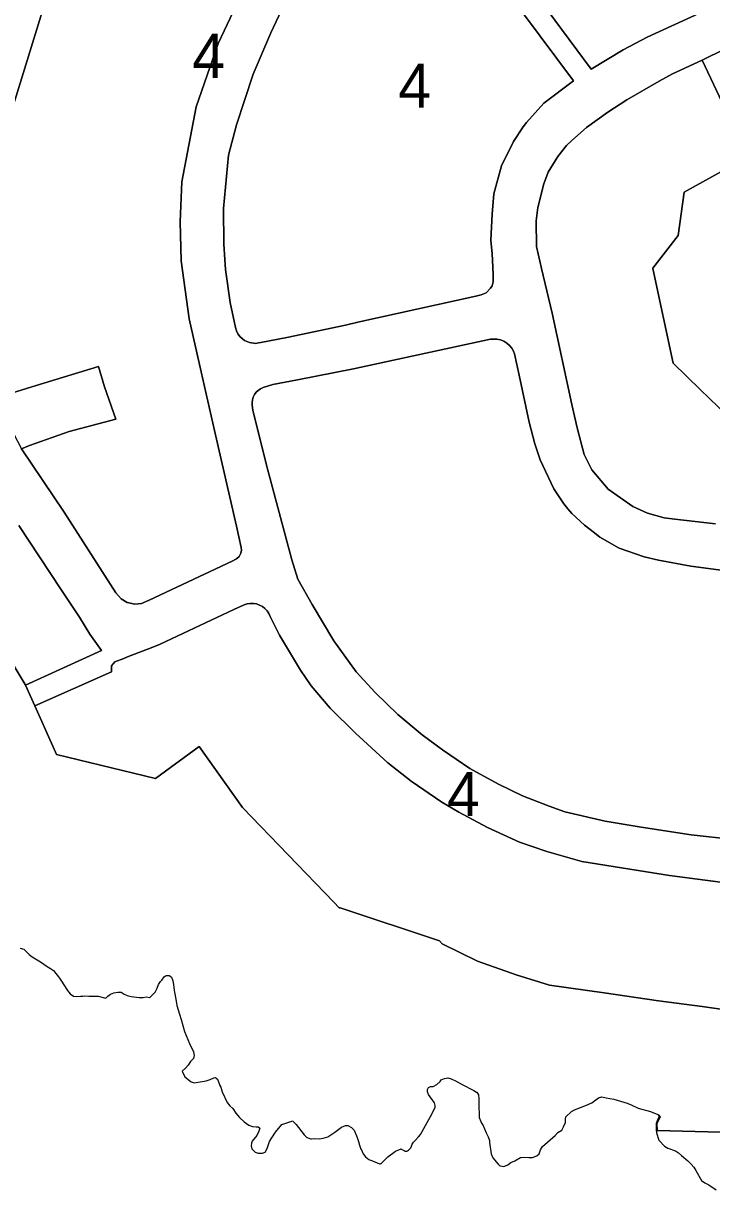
# Model space of a CAD drawing. Extents: x 598968 to 613553, y 4409678 to 4430833.
# Drawn here: x 600050.4 to 600237.8, y 4411539.3 to 4411856.8 of the extents above; entities that cross this region are included whole.
import ezdxf

# ---------------------------------------------------------------- set-up
doc = ezdxf.new("R2010")
doc.units = 0
doc.layers.add('1', color=7, linetype='Continuous')
doc.layers.add('ZONA 4. CASES UNIFAMILIRAS AÏLLADES EN PARCEL.LES', color=7, linetype='Continuous')

msp = doc.modelspace()

# ---------------------------------------------------------------- linework, layer by layer
at = {"layer": '1'}
for points in [[(600234.2846, 4411859.4223), (600220.2119, 4411852.9536), (600213.6572, 4411849.5083), (600204.9496, 4411844.2805), (600183.1431, 4411873.8948)], [(600177.7522, 4411871.2171), (600200.1233, 4411841.0695), (600192.1309, 4411835.0212), (600187.4135, 4411829.7302), (600186.5043, 4411828.588), (600183.8137, 4411824.5759), (600180.5748, 4411817.9288), (600178.4568, 4411810.3103), (600178.0165, 4411804.8287), (600177.6785, 4411797.7117), (600178.0171, 4411793.9985), (600178.0826, 4411792.2597), (600178.2948, 4411788.3878), (600178.2948, 4411787.9663), (600178.3104, 4411787.3575), (600178.3104, 4411786.4053), (600178.0371, 4411785.3249), (600177.5598, 4411784.6235), (600176.4366, 4411783.4172), (600175.0086, 4411782.8616), (600173.6064, 4411782.467), (600141.4607, 4411775.3951), (600138.0527, 4411774.5931), (600122.0939, 4411771.2558), (600115.0509, 4411769.8979), (600114.4091, 4411769.7623), (600113.644, 4411769.6266), (600111.9533, 4411769.8609), (600110.6205, 4411770.428), (600109.3864, 4411771.4636), (600108.8187, 4411772.2651), (600108.4115, 4411773.0788), (600108.1646, 4411774.0035), (600106.6594, 4411780.7374), (600105.4167, 4411789.7287), (600105.2617, 4411792.5081), (600104.9957, 4411796.6517), (600104.8626, 4411806.3365), (600106.2823, 4411820.8743), (600108.4121, 4411829.0854), (600112.9862, 4411842.8809), (600117.7267, 4411854.1749), (600120.7046, 4411860.3242)], [(600110.8813, 4411867.0087), (600103.4226, 4411851.2731), (600097.4672, 4411834.0505), (600093.5031, 4411813.5797), (600093.0633, 4411802.7204), (600093.3853, 4411792.0689), (600095.5248, 4411776.2989), (600098.7879, 4411761.8735), (600102.3988, 4411745.8811), (600108.4362, 4411719.8703), (600109.7053, 4411714.1066), (600109.7551, 4411713.311), (600109.5795, 4411712.547), (600109.1067, 4411711.6644), (600108.385, 4411710.9806), (600107.2404, 4411710.384), (600084.6862, 4411699.7001), (600082.5585, 4411698.805), (600080.7543, 4411698.6683), (600078.6099, 4411699.1211), (600077.006, 4411700.1485), (600075.575, 4411701.7769), (600061.5012, 4411723.6532), (600049.9304, 4411740.9694)], [(600047.3083, 4411833.433), (600055.9112, 4411861.0664)], [(600238.8575, 4411720.5216), (600227.7434, 4411721.7526), (600224.8884, 4411722.1426), (600220.3385, 4411723.4026), (600216.2953, 4411725.1953), (600209.6486, 4411729.9224), (600205.1637, 4411735.2573), (600203.049, 4411739.3538), (600201.1517, 4411746.6465), (600199.6957, 4411752.9955), (600194.3369, 4411777.8559), (600191.479, 4411790.0317), (600190.0691, 4411796.0316), (600189.9859, 4411802.9841), (600190.4419, 4411806.6286), (600192.0571, 4411813.094), (600193.2497, 4411816.2305), (600195.9174, 4411820.4784), (600198.271, 4411823.468), (600199.6742, 4411824.9048), (600203.7476, 4411828.3814), (600209.4867, 4411832.5411), (600214.6822, 4411835.8928), (600223.4919, 4411840.9979), (600227.0835, 4411842.9901), (600235.1819, 4411846.7287), (600235.1886, 4411846.7319), (600241.2886, 4411849.6918)], [(600241.2886, 4411849.6918), (600235.1886, 4411846.7319), (600247.6064, 4411820.4026)], [(600247.017, 4411820.0756), (600230.2986, 4411810.802), (600228.6886, 4411798.972), (600221.7421, 4411790.1269), (600221.7616, 4411790.0353), (600227.257, 4411764.2548), (600234.6437, 4411757.1087), (600241.9683, 4411750.0226)], [(600243.7378, 4411634.6285), (600232.2356, 4411635.8354), (600218.6236, 4411637.915), (600208.7809, 4411639.5602), (600197.8093, 4411642.1313), (600193.5595, 4411643.7092), (600186.3026, 4411646.4647), (600179.7784, 4411649.6338), (600171.9671, 4411653.8829), (600164.505, 4411659.0148), (600158.9509, 4411663.1163), (600152.379, 4411668.6216), (600146.1323, 4411674.6422), (600141.0285, 4411680.233), (600134.9401, 4411688.6805), (600128.9963, 4411698.59), (600125.1402, 4411705.4807), (600123.5268, 4411710.7448), (600116.5731, 4411736.4896), (600112.8757, 4411751.4524), (600112.7072, 4411752.7961), (600112.6765, 4411753.5525), (600112.7732, 4411754.3034), (600112.9943, 4411755.0274), (600113.3338, 4411755.704), (600113.7819, 4411756.3142), (600114.326, 4411756.8405), (600114.9507, 4411757.2682), (600115.6382, 4411757.585), (600118.3158, 4411758.4074), (600125.061, 4411759.688), (600140.2529, 4411762.7198), (600177.5629, 4411770.7447), (600179.3189, 4411770.7603), (600180.2634, 4411770.5605), (600181.1621, 4411770.2081), (600181.9905, 4411769.7126), (600182.7262, 4411769.0876), (600183.3489, 4411768.35), (600183.8418, 4411767.52), (600184.0745, 4411766.7855), (600185.3711, 4411760.9852), (600188.1127, 4411748.2192), (600189.6189, 4411742.2763), (600191.0666, 4411737.9699), (600194.7731, 4411730.0339), (600197.5114, 4411725.9425), (600198.6309, 4411724.6283), (600199.7562, 4411723.3073), (600203.2037, 4411720.1489), (600205.846, 4411718.0834), (600207.3591, 4411716.9229), (600212.5788, 4411713.8549), (600219.4116, 4411711.5494), (600223.3229, 4411710.5982), (600232.134, 4411709.0201), (600242.3384, 4411707.6559)], [(600049.1762, 4411720.0514), (600060.6089, 4411702.7136), (600065.7053, 4411695.1305), (600068.4858, 4411690.4832), (600071.6432, 4411686.083), (600051.0165, 4411676.6162), (600053.4946, 4411671.0205), (600074.3903, 4411680.2486), (600074.4241, 4411681.8755), (600075.3099, 4411682.9412), (600077.7699, 4411683.8712), (600078.7756, 4411684.2957), (600085.6872, 4411686.9927), (600087.6622, 4411687.7301), (600107.669, 4411697.2323), (600110.4819, 4411698.468), (600111.3065, 4411698.7331), (600112.163, 4411698.8622), (600113.029, 4411698.8521), (600113.8823, 4411698.703), (600114.7005, 4411698.4188), (600115.4625, 4411698.0069), (600116.1483, 4411697.4779), (600116.7403, 4411696.8455), (600117.223, 4411696.1263), (600117.5839, 4411695.3389), (600120.1344, 4411690.2546), (600125.8093, 4411680.7188), (600128.7447, 4411676.3991), (600133.8762, 4411670.3177), (600140.8414, 4411663.5152), (600149.6623, 4411655.4425), (600155.9368, 4411650.4772), (600164.3254, 4411644.7526), (600168.9106, 4411642.0344), (600176.7184, 4411637.8537), (600185.4717, 4411633.9055), (600192.8735, 4411631.291), (600202.4809, 4411628.6177), (600226.3029, 4411624.787), (600265.1051, 4411619.6832)], [(600244.6078, 4411587.7337), (600235.2179, 4411589.1036), (600223.298, 4411590.6435), (600208.4882, 4411592.8133), (600193.6784, 4411594.9831), (600184.5835, 4411597.7805), (600174.0486, 4411601.4928), (600164.4287, 4411606.1727), (600163.6687, 4411606.9927), (600136.6254, 4411615.9506), (600136.5954, 4411615.9605), (600136.379, 4411616.0323), (600134.9537, 4411617.5075), (600110.036, 4411643.2984), (600098.2196, 4411659.9216), (600086.3597, 4411651.2316), (600059.38, 4411657.7312), (600059.1087, 4411658.3439), (600053.4946, 4411671.0205), (600051.0165, 4411676.6162), (600050.9302, 4411676.811), (600026.1306, 4411717.9904)], [(600049.48, 4411604.9929), (600050.5, 4411604.7129), (600050.5849, 4411604.6286), (600051.9299, 4411603.2929), (600052.8298, 4411602.623), (600055.0998, 4411601.2731), (600056.9098, 4411600.0031), (600057.8098, 4411599.4931), (600058.5797, 4411598.9132), (600059.2697, 4411598.1332), (600059.9596, 4411597.2132), (600060.1996, 4411596.8732), (600060.5996, 4411596.3033), (600062.3896, 4411593.4733), (600063.1796, 4411592.5733), (600064.0596, 4411591.9434), (600064.115, 4411591.9398), (600064.8195, 4411591.8934), (600065.9595, 4411591.9235), (600066.5594, 4411591.9835), (600067.0694, 4411592.0435), (600068.2594, 4411591.9235), (600070.7594, 4411591.9335), (600072.8394, 4411591.4336), (600073.3493, 4411591.9336), (600074.1393, 4411592.4836), (600075.0693, 4411592.8636), (600076.0792, 4411593.0537), (600077.0092, 4411593.0537), (600077.1975, 4411592.9319), (600077.6892, 4411592.6137), (600077.8474, 4411592.5322), (600078.6592, 4411592.1137), (600079.7392, 4411591.8837), (600081.9391, 4411591.6238), (600083.0191, 4411591.6038), (600083.829, 4411591.7739), (600084.829, 4411591.6039), (600086.249, 4411593.0139), (600086.289, 4411593.0639), (600086.859, 4411594.1139), (600087.229, 4411595.1439), (600087.719, 4411595.9739), (600088.109, 4411596.3339), (600088.759, 4411597.2039), (600089.249, 4411597.5739), (600090.079, 4411597.6039), (600090.2297, 4411597.4795), (600090.709, 4411597.0839), (600091.099, 4411596.1639), (600091.289, 4411595.1439), (600091.4889, 4411593.484), (600091.5889, 4411592.604), (600092.0089, 4411590.5541), (600092.1588, 4411589.4541), (600092.9388, 4411587.0641), (600093.3688, 4411585.5741), (600094.2988, 4411582.3542), (600095.6487, 4411579.0843), (600096.7387, 4411576.8043), (600096.7487, 4411576.7543), (600096.9186, 4411575.8144), (600096.6686, 4411574.9944), (600095.8587, 4411574.1444), (600095.2287, 4411573.1944), (600094.5187, 4411572.3344), (600093.6587, 4411571.5044), (600094.3287, 4411570.0244), (600096.0786, 4411568.6445), (600096.8986, 4411568.3445), (600096.9076, 4411568.346), (600100.1186, 4411568.8745), (600101.2586, 4411569.2846), (600102.2285, 4411569.7546), (600102.2685, 4411569.7546), (600102.6785, 4411569.8046), (600102.8417, 4411569.6648), (600103.2385, 4411569.3246), (600103.9184, 4411567.6747), (600104.1184, 4411567.2048), (600104.5284, 4411565.9048), (600105.8884, 4411563.0048), (600106.5784, 4411562.0848), (600107.3984, 4411561.3848), (600108.2583, 4411560.115), (600109.2383, 4411558.925), (600110.4982, 4411557.785), (600111.7682, 4411556.815), (600112.7982, 4411556.475), (600113.7294, 4411556.3689), (600113.9382, 4411556.3451), (600114.3382, 4411556.4051), (600114.6868, 4411556.1095), (600114.7985, 4411556.0153), (600114.4982, 4411555.2052), (600113.9582, 4411554.0552), (600112.6982, 4411552.4652), (600112.5482, 4411551.9752), (600112.3982, 4411551.1752), (600112.6082, 4411550.4052), (600113.4781, 4411549.5252), (600114.0745, 4411549.314), (600114.3563, 4411549.2142), (600114.4381, 4411549.1852), (600114.6172, 4411549.1869), (600115.488, 4411549.1952), (600116.188, 4411549.5152), (600116.758, 4411550.5052), (600117.418, 4411552.3552), (600118.888, 4411554.6852), (600119.068, 4411554.9052), (600120.798, 4411557.0152), (600123.728, 4411557.9953), (600123.872, 4411557.8469), (600124.7079, 4411556.9854), (600126.8078, 4411554.1854), (600127.5478, 4411553.4854), (600127.6906, 4411553.4369), (600128.1099, 4411553.2944), (600128.5778, 4411553.1354), (600128.8457, 4411553.1468), (600129.7578, 4411553.1855), (600130.9178, 4411553.1156), (600132.0078, 4411553.2756), (600133.2777, 4411553.6656), (600135.2276, 4411554.9156), (600137.0276, 4411556.3156), (600138.0676, 4411556.7356), (600138.7476, 4411556.7356), (600139.7276, 4411556.2357), (600140.0199, 4411555.9016), (600140.4276, 4411555.4357), (600141.2475, 4411553.4558), (600141.6075, 4411552.4358), (600141.8775, 4411551.3858), (600142.2974, 4411550.3458), (600142.3174, 4411550.2858), (600142.9374, 4411549.0458), (600143.5574, 4411548.1959), (600144.4274, 4411547.536), (600144.9074, 4411547.336), (600144.9873, 4411547.3032), (600147.3174, 4411546.346), (600147.5774, 4411546.316), (600147.7339, 4411546.4129), (600147.7874, 4411546.446), (600148.3515, 4411546.9914), (600149.5873, 4411548.186), (600151.6672, 4411549.776), (600153.2472, 4411550.376), (600153.4683, 4411550.2529), (600153.8884, 4411550.0179), (600154.0872, 4411549.9061), (600154.3172, 4411549.7761), (600154.8272, 4411549.7162), (600154.9576, 4411549.8051), (600155.2672, 4411550.0162), (600155.8672, 4411550.7062), (600156.0272, 4411551.1562), (600156.2072, 4411551.6862), (600156.5972, 4411552.2262), (600157.0572, 4411552.6362), (600157.9672, 4411553.6562), (600158.5072, 4411554.2562), (600161.2771, 4411559.1662), (600162.3171, 4411561.2462), (600162.3471, 4411561.3262), (600162.4971, 4411561.7562), (600162.5371, 4411562.2261), (600162.3571, 4411562.9061), (600160.6972, 4411565.176), (600160.4572, 4411565.886), (600160.4072, 4411566.576), (600160.6672, 4411567.086), (600161.2372, 4411567.366), (600161.9772, 4411567.326), (600162.9271, 4411567.876), (600163.8371, 4411568.706), (600164.1471, 4411569.186), (600165.0371, 4411569.556), (600165.927, 4411569.686), (600166.877, 4411569.4861), (600168.027, 4411568.9461), (600169.8265, 4411567.8653), (600173.0369, 4411566.2363), (600173.7969, 4411565.8064), (600173.8057, 4411565.7937), (600174.3069, 4411565.0664), (600174.4269, 4411563.9864), (600174.3769, 4411562.6464), (600174.4769, 4411559.0364), (600174.4769, 4411558.8964), (600174.8969, 4411557.8164), (600175.1469, 4411557.4164), (600175.4669, 4411556.9264), (600176.4369, 4411554.7266), (600176.9768, 4411553.6666), (600177.2668, 4411552.6366), (600177.3268, 4411552.1566), (600177.7567, 4411549.0166), (600178.1767, 4411547.9266), (600179.6367, 4411546.1968), (600179.9167, 4411545.9068), (600180.0767, 4411545.7568), (600180.3225, 4411545.7277), (600181.1767, 4411545.6268), (600182.2467, 4411546.0168), (600183.0767, 4411546.6568), (600184.1666, 4411547.1068), (600185.7365, 4411548.0068), (600186.8365, 4411548.0968), (600187.9865, 4411548.0069), (600189.0265, 4411548.017), (600190.1665, 4411548.467), (600190.7865, 4411549.057), (600191.1465, 4411550.147), (600191.6865, 4411551.047), (600195.1764, 4411553.987), (600195.9464, 4411554.877), (600196.9663, 4411555.507), (600197.4663, 4411556.367), (600197.9563, 4411557.607), (600197.9563, 4411558.497), (600198.0663, 4411559.067), (600199.5863, 4411560.547), (600200.4263, 4411561.027), (600203.7463, 4411562.287), (600205.1163, 4411562.957), (600206.9862, 4411564.2971), (600207.8961, 4411564.5171), (600209.0861, 4411564.3172), (600210.0661, 4411564.0672), (600211.1761, 4411563.9472), (600214.786, 4411562.8073), (600215.836, 4411562.3974), (600217.7559, 4411561.4574), (600221.1259, 4411560.5574), (600223.1658, 4411559.6976), (600223.1901, 4411559.6572), (600223.3879, 4411559.5737), (600223.7379, 4411558.9937), (600222.8779, 4411557.2037), (600222.9166, 4411555.4036), (600422.7631, 4411550.1447)], [(600422.7631, 4411550.1447), (600222.9166, 4411555.4036), (600222.8779, 4411557.2037), (600223.7379, 4411558.9937), (600223.3879, 4411559.5737), (600223.1901, 4411559.6572), (600223.5158, 4411559.1176), (600223.3358, 4411558.8776), (600222.9551, 4411558.0099), (600222.6558, 4411557.3276), (600222.7104, 4411555.5802), (600222.7357, 4411554.7676), (600223.3743, 4411552.7588), (600224.9757, 4411551.1377), (600225.8849, 4411550.5902), (600227.9057, 4411549.8478), (600228.7856, 4411549.2778), (600229.5782, 4411548.5748), (600231.2755, 4411547.0879), (600232.1655, 4411546.228), (600232.9055, 4411545.378), (600233.4855, 4411544.538), (600234.9954, 4411541.758), (600235.9454, 4411541.0981), (600237.0123, 4411540.5517), (600238.9953, 4411539.2782)]]:
    msp.add_lwpolyline(points, dxfattribs=at)
msp.add_lwpolyline([(600049.9304, 4411740.9694), (600052.0836, 4411741.8423), (600062.8768, 4411745.6779), (600075.5368, 4411748.9747), (600072.5046, 4411757.8138), (600070.8636, 4411763.3722), (600053.8601, 4411758.1654), (600042.0429, 4411754.5468), (600044.4883, 4411751.225)], close=True, dxfattribs=at)
at = {"layer": 'ZONA 4. CASES UNIFAMILIRAS AÏLLADES EN PARCEL.LES'}
for points in [[(600183.1431, 4411873.8948), (600204.9496, 4411844.2805), (600213.6572, 4411849.5083), (600220.2119, 4411852.9536), (600234.2846, 4411859.4223)], [(600120.7046, 4411860.3242), (600117.7267, 4411854.1749), (600112.9862, 4411842.8809), (600108.4121, 4411829.0854), (600106.2823, 4411820.8743), (600104.8626, 4411806.3365), (600104.9957, 4411796.6517), (600105.2617, 4411792.5081), (600105.4167, 4411789.7287), (600106.6594, 4411780.7374), (600108.1646, 4411774.0035), (600108.4115, 4411773.0788), (600108.8187, 4411772.2651), (600109.3864, 4411771.4636), (600110.6205, 4411770.428), (600111.9533, 4411769.8609), (600113.644, 4411769.6266), (600114.4091, 4411769.7623), (600115.0509, 4411769.8979), (600122.0939, 4411771.2558), (600138.0527, 4411774.5931), (600141.4607, 4411775.3951), (600173.6064, 4411782.467), (600175.0086, 4411782.8616), (600176.4366, 4411783.4172), (600177.5598, 4411784.6235), (600178.0371, 4411785.3249), (600178.3104, 4411786.4053), (600178.3104, 4411787.3575), (600178.2948, 4411787.9663), (600178.2948, 4411788.3878), (600178.0826, 4411792.2597), (600178.0171, 4411793.9985), (600177.6785, 4411797.7117), (600178.0165, 4411804.8287), (600178.4568, 4411810.3103), (600180.5748, 4411817.9288), (600183.8137, 4411824.5759), (600186.5043, 4411828.588), (600187.4135, 4411829.7302), (600192.1309, 4411835.0212), (600200.1233, 4411841.0695), (600177.7522, 4411871.2171)], [(600042.0429, 4411754.5468), (600053.8601, 4411758.1654), (600070.8636, 4411763.3722), (600072.5046, 4411757.8138), (600075.5368, 4411748.9747), (600062.8768, 4411745.6779), (600052.0836, 4411741.8423), (600049.9304, 4411740.9694), (600061.5012, 4411723.6532), (600075.575, 4411701.7769), (600077.006, 4411700.1485), (600078.6099, 4411699.1211), (600080.7543, 4411698.6683), (600082.5585, 4411698.805), (600084.6862, 4411699.7001), (600107.2404, 4411710.384), (600108.385, 4411710.9806), (600109.1067, 4411711.6644), (600109.5795, 4411712.547), (600109.7551, 4411713.311), (600109.7053, 4411714.1066), (600108.4362, 4411719.8703), (600102.3988, 4411745.8811), (600098.7879, 4411761.8735), (600095.5248, 4411776.2989), (600093.3853, 4411792.0689), (600093.0633, 4411802.7204), (600093.5031, 4411813.5797), (600097.4672, 4411834.0505), (600103.4226, 4411851.2731), (600110.8813, 4411867.0087)], [(600055.9112, 4411861.0664), (600047.3083, 4411833.433)], [(600247.6064, 4411820.4026), (600235.1886, 4411846.7319), (600235.1819, 4411846.7287), (600227.0835, 4411842.9901), (600223.4919, 4411840.9979), (600214.6822, 4411835.8928), (600209.4867, 4411832.5411), (600203.7476, 4411828.3814), (600199.6742, 4411824.9048), (600198.271, 4411823.468), (600195.9174, 4411820.4784), (600193.2497, 4411816.2305), (600192.0571, 4411813.094), (600190.4419, 4411806.6286), (600189.9859, 4411802.9841), (600190.0691, 4411796.0316), (600191.479, 4411790.0317), (600194.3369, 4411777.8559), (600199.6957, 4411752.9955), (600201.1517, 4411746.6465), (600203.049, 4411739.3538), (600205.1637, 4411735.2573), (600209.6486, 4411729.9224), (600216.2953, 4411725.1953), (600220.3385, 4411723.4026), (600224.8884, 4411722.1426), (600227.7434, 4411721.7526), (600238.8575, 4411720.5216)], [(600241.9683, 4411750.0226), (600234.6437, 4411757.1087), (600227.257, 4411764.2548), (600221.7616, 4411790.0353), (600221.7421, 4411790.1269), (600228.6886, 4411798.972), (600230.2986, 4411810.802), (600247.017, 4411820.0756)], [(600242.3384, 4411707.6559), (600232.134, 4411709.0201), (600223.3229, 4411710.5982), (600219.4116, 4411711.5494), (600212.5788, 4411713.8549), (600207.3591, 4411716.9229), (600205.846, 4411718.0834), (600203.2037, 4411720.1489), (600199.7562, 4411723.3073), (600198.6309, 4411724.6283), (600197.5114, 4411725.9425), (600194.7731, 4411730.0339), (600191.0666, 4411737.9699), (600189.6189, 4411742.2763), (600188.1127, 4411748.2192), (600185.3711, 4411760.9852), (600184.0745, 4411766.7855), (600183.8418, 4411767.52), (600183.3489, 4411768.35), (600182.7262, 4411769.0876), (600181.9905, 4411769.7126), (600181.1621, 4411770.2081), (600180.2634, 4411770.5605), (600179.3189, 4411770.7603), (600177.5629, 4411770.7447), (600140.2529, 4411762.7198), (600125.061, 4411759.688), (600118.3158, 4411758.4074), (600115.6382, 4411757.585), (600114.9507, 4411757.2682), (600114.326, 4411756.8405), (600113.7819, 4411756.3142), (600113.3338, 4411755.704), (600112.9943, 4411755.0274), (600112.7732, 4411754.3034), (600112.6765, 4411753.5525), (600112.7072, 4411752.7961), (600112.8757, 4411751.4524), (600116.5731, 4411736.4896), (600123.5268, 4411710.7448), (600125.1402, 4411705.4807), (600128.9963, 4411698.59), (600134.9401, 4411688.6805), (600141.0285, 4411680.233), (600146.1323, 4411674.6422), (600152.379, 4411668.6216), (600158.9509, 4411663.1163), (600164.505, 4411659.0148), (600171.9671, 4411653.8829), (600179.7784, 4411649.6338), (600186.3026, 4411646.4647), (600193.5595, 4411643.7092), (600197.8093, 4411642.1313), (600208.7809, 4411639.5602), (600218.6236, 4411637.915), (600232.2356, 4411635.8354), (600243.7378, 4411634.6285)], [(600026.1306, 4411717.9904), (600050.9302, 4411676.811), (600051.0165, 4411676.6162), (600071.6432, 4411686.083), (600068.4858, 4411690.4832), (600065.7053, 4411695.1305), (600060.6089, 4411702.7136), (600049.1762, 4411720.0514)], [(600265.1051, 4411619.6832), (600226.3029, 4411624.787), (600202.4809, 4411628.6177), (600192.8735, 4411631.291), (600185.4717, 4411633.9055), (600176.7184, 4411637.8537), (600168.9106, 4411642.0344), (600164.3254, 4411644.7526), (600155.9368, 4411650.4772), (600149.6623, 4411655.4425), (600140.8414, 4411663.5152), (600133.8762, 4411670.3177), (600128.7447, 4411676.3991), (600125.8093, 4411680.7188), (600120.1344, 4411690.2546), (600117.5839, 4411695.3389), (600117.223, 4411696.1263), (600116.7403, 4411696.8455), (600116.1483, 4411697.4779), (600115.4625, 4411698.0069), (600114.7005, 4411698.4188), (600113.8823, 4411698.703), (600113.029, 4411698.8521), (600112.163, 4411698.8622), (600111.3065, 4411698.7331), (600110.4819, 4411698.468), (600107.669, 4411697.2323), (600087.6622, 4411687.7301), (600085.6872, 4411686.9927), (600078.7756, 4411684.2957), (600077.7699, 4411683.8712), (600075.3099, 4411682.9412), (600074.4241, 4411681.8755), (600074.3903, 4411680.2486), (600053.4946, 4411671.0205), (600059.1087, 4411658.3439), (600059.38, 4411657.7312), (600086.3597, 4411651.2316), (600098.2196, 4411659.9216), (600110.036, 4411643.2984), (600134.9537, 4411617.5075), (600136.379, 4411616.0323), (600136.5954, 4411615.9605), (600136.6254, 4411615.9506), (600163.6687, 4411606.9927), (600164.4287, 4411606.1727), (600174.0486, 4411601.4928), (600184.5835, 4411597.7805), (600193.6784, 4411594.9831), (600208.4882, 4411592.8133), (600223.298, 4411590.6435), (600235.2179, 4411589.1036), (600244.6078, 4411587.7337)]]:
    msp.add_lwpolyline(points, dxfattribs=at)

# ---------------------------------------------------------------- texts
for p in [(600096.3555, 4411841.9024), (600152.4929, 4411833.8145), (600165.7519, 4411640.9908)]:
    msp.add_text('4', height=12, dxfattribs=at).set_placement(p)

doc.saveas('drawing.dxf')
